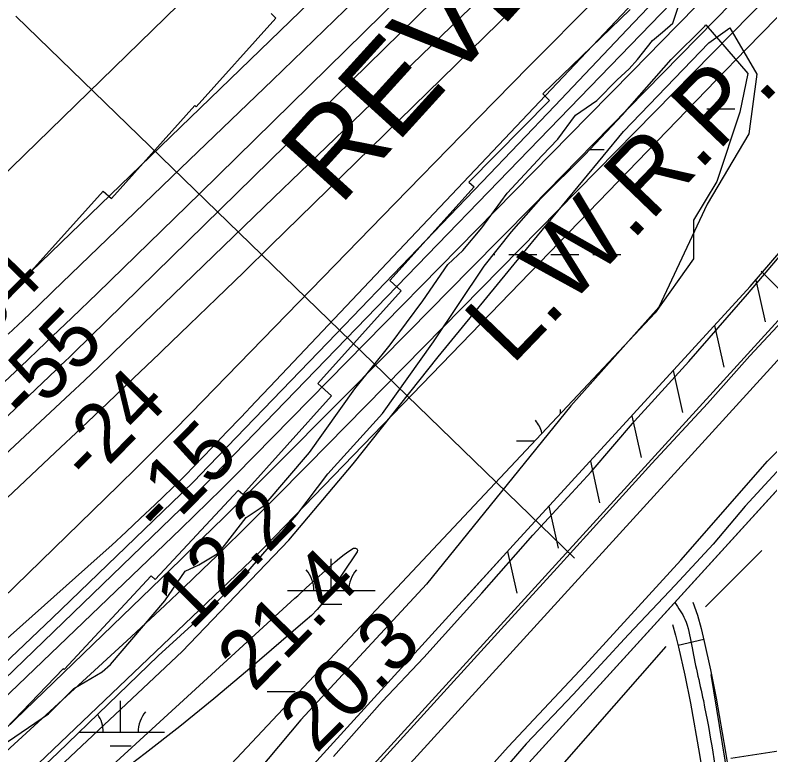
# Model space of a CAD drawing. Extents: x 3477039 to 3515015, y 546746 to 572297.
# Drawn here: x 3510441 to 3511303, y 558607 to 559451 of the extents above; entities that cross this region are included whole.
import ezdxf

# ---------------------------------------------------------------- set-up
doc = ezdxf.new("R2010")
doc.units = 0
for name, color, linetype in [('V-DTCH-CNTR', 7, 'Continuous'), ('V-FLOD-BASE', 7, 'Continuous'), ('V-LEVE-TOET', 7, 'Continuous'), ('V-RIVR-EDGE', 7, 'Continuous'), ('V-RIVR-RANG', 7, 'Continuous'), ('V-ROAD-CNTR', 7, 'Continuous'), ('V-RRAP-FSHR', 7, 'Continuous'), ('V-RRAP-RVMT', 7, 'Continuous'), ('V-RRAP-RVMT-IDEN', 7, 'Continuous'), ('V-SITE-VEGE', 7, 'Continuous'), ('V-SURV-LINE', 7, 'Continuous'), ('V-TOPO-DPTH', 7, 'Continuous'), ('V-TOPO-MAJR', 7, 'Continuous'), ('V-TOPO-MINR', 7, 'Continuous'), ('V-TOPO-SHOR', 7, 'Continuous'), ('V-TOPO-WATR', 7, 'Continuous'), ('V-TOPO-WATR-IDEN', 7, 'Continuous'), ('V-UTIL-LINE', 7, 'Continuous'), ('V-WETL-SWMP', 7, 'Continuous')]:
    doc.layers.add(name, color=color, linetype=linetype)

msp = doc.modelspace()

# ---------------------------------------------------------------- linework, layer by layer
at = {"layer": 'V-DTCH-CNTR'}
msp.add_lwpolyline([(3511258.01, 558603.14), (3511317.34, 558612.12), (3511360.05, 558621.93), (3511380.46, 558646.36), (3511418.14, 558659.1), (3511440, 558684.24), (3511441.15, 558744.95), (3511424.47, 558839.03), (3511408.62, 558946.83), (3511516.43, 559066.04), (3511605.33, 559168.04), (3511661.34, 559218.24), (3511676.94, 559073.58), (3511701.44, 558860.19), (3511728.7, 558627.98), (3511765.12, 558362.47), (3511770.65, 558327.02), (3511798.87, 558331.15), (3511800.85, 558315.14), (3511818.69, 558170.56), (3511847.38, 557936.9)], dxfattribs=at)
at = {"layer": 'V-FLOD-BASE'}
msp.add_lwpolyline([(3510854.1, 558594.36), (3510926.58, 558674.07), (3510999.79, 558754.5), (3511059.88, 558820.21), (3511115.97, 558881.96), (3511168.06, 558939.42), (3511231.43, 559007.99), (3511279.88, 559062.57), (3511326.85, 559112.83), (3511361.45, 559150.17), (3511429.93, 559226.66), (3511484.93, 559286.98), (3511502.04, 559304.93), (3511562.89, 559374.6), (3511645.57, 559465.81), (3511704.2, 559528.63), (3511774.87, 559606.91), (3511829.13, 559666.52), (3511885.95, 559728.63)], dxfattribs=at)
at = {"layer": 'V-LEVE-TOET'}
for points in [[(3510804.66, 558605.19), (3510860.04, 558667.68), (3510907.73, 558717.93), (3510974.03, 558791.54), (3511031.96, 558857.63), (3511098.6, 558929.79), (3511148.17, 558987.98), (3511210.08, 559055.84), (3511277.12, 559132.7), (3511317.94, 559180.84), (3511399.53, 559270.96), (3511452.34, 559328.41), (3511527.38, 559412.08), (3511597.29, 559485.66), (3511664.27, 559554.57), (3511729.1, 559625.31), (3511799.02, 559701.06), (3511874.79, 559785.45)], [(3510101.45, 557694.81), (3510220.42, 557806.72), (3510314.27, 557892.78), (3510425.56, 557993.54), (3510558.35, 558117.99), (3510637.04, 558207.06), (3510737.2, 558316.57), (3510833.05, 558429.36), (3510926.63, 558529.52), (3511003.86, 558616.06), (3511091.62, 558709.4), (3511200.88, 558828.96), (3511299.98, 558942.09), (3511366.59, 559009.2), (3511394.96, 559035.38), (3511413.93, 559059.09), (3511483.19, 559143.16), (3511542.2, 559209.96), (3511611.04, 559286.08), (3511668.58, 559347.83), (3511695.54, 559377.28), (3511713.38, 559395.94), (3511715.4, 559407.86)]]:
    msp.add_lwpolyline(points, dxfattribs=at)
at = {"layer": 'V-RIVR-EDGE'}
msp.add_lwpolyline([(3510425.14, 558616.72), (3510479.27, 558653.81), (3510508.15, 558682.55), (3510540.62, 558701.68), (3510550.24, 558710.06), (3510612.26, 558782.55), (3510635.15, 558816.71), (3510650.78, 558823.87), (3510673.63, 558837.62), (3510704.94, 558877.77), (3510725.39, 558891.53), (3510777.16, 558952.03), (3510828.97, 559024.54), (3510869.32, 559074.87), (3510906.66, 559125.21), (3510934.98, 559166.56), (3510952.43, 559182.72), (3510974.11, 559208.48), (3511003.02, 559248.03), (3511042.75, 559291.16), (3511060.8, 559309.72), (3511080.68, 559337.29), (3511105.34, 559354.04), (3511128.21, 559377.4), (3511142.05, 559389.97), (3511151.68, 559400.75), (3511168.54, 559422.32), (3511179.97, 559431.9), (3511192, 559442.07), (3511200.47, 559467.27)], dxfattribs=at)
at = {"layer": 'V-RIVR-RANG'}
msp.add_line((3511079.87, 558831.55), (3510442.11, 559450.29), dxfattribs=at)
at = {"layer": 'V-ROAD-CNTR'}
msp.add_line((3511227.14, 558738.61), (3511197.96, 558731.63), dxfattribs=at)
for points in [[(3512654.57, 560393.1), (3512306.66, 560003.27), (3510849.95, 558402.61)], [(3511752.79, 559394.67), (3510849.95, 558402.61)], [(3511214.75, 558781.17), (3511220.02, 558766.16), (3511224.14, 558751.12), (3511227.67, 558736.39), (3511234.88, 558704.11), (3511241.5, 558671.6), (3511251.77, 558612.15), (3511261.4, 558552.79), (3511273.95, 558472.24), (3511286.11, 558391.57), (3511291.33, 558353.09), (3511296.1, 558314.4), (3511297.03, 558304.52), (3511297.26, 558300.91)], [(3511191.73, 558755.88), (3511195.08, 558743.66), (3511198.44, 558729.63), (3511205.54, 558697.85), (3511212.01, 558666.05), (3511222.18, 558607.19), (3511231.77, 558548.07)]]:
    msp.add_lwpolyline(points, dxfattribs=at)
msp.add_spline([(3511194.05, 558780.71), (3511205.69, 558761.69), (3511213.05, 558733.01), (3511226.75, 558668.82), (3511246.59, 558550.43), (3511271.26, 558389.45), (3511281.18, 558312.77), (3511282.69, 558293.88), (3511280.08, 558265.65), (3511264.07, 558239.46), (3511234.77, 558228.2), (3511200.33, 558226.99), (3511169.53, 558234.62), (3511101.64, 558257.47), (3511031.25, 558300.16), (3511016.89, 558310.2), (3511000, 558332.54), (3510992.14, 558353.2), (3510982.73, 558446.15), (3510974.25, 558488.64), (3510963.13, 558504.11), (3510952.37, 558515.15)], degree=3, dxfattribs=at)
at = {"layer": 'V-RRAP-FSHR'}
for p, q in [((3511286.81, 559148.82), (3511297.41, 559101.15)), ((3511239.55, 559097.17), (3511250.15, 559049.51)), ((3511192.29, 559045.53), (3511202.89, 558997.87)), ((3511145.04, 558993.89), (3511155.64, 558946.22)), ((3511097.78, 558942.25), (3511108.38, 558894.58)), ((3511050.52, 558890.61), (3511061.12, 558842.94)), ((3511003.28, 558838.95), (3511013.99, 558791.31))]:
    msp.add_line(p, q, dxfattribs=at)
for points in [[(3509745.5, 557585.28), (3510295.89, 558064.81), (3510440.18, 558201.2), (3510700.41, 558506.52), (3511009.85, 558846.16), (3511280.08, 559141.47), (3511523.63, 559424.21), (3511745.49, 559655.11), (3512200.05, 560159.55), (3512557.86, 560555.24), (3512632.93, 560638.89), (3512861.95, 560796.57)], [(3510953.5, 558784.32), (3511009.85, 558846.16), (3511280.08, 559141.47), (3511494.43, 559390.3)]]:
    msp.add_lwpolyline(points, dxfattribs=at)
at = {"layer": 'V-RRAP-RVMT'}
for p, q in [((3510738.9, 559448.03), (3510733.65, 559453.24)), ((3511143.22, 559457.92), (3511043.44, 559361.64)), ((3510647.97, 559346.79), (3510738.9, 559448.03)), ((3511043.44, 559361.64), (3511051.09, 559354.04)), ((3510551.19, 559242.19), (3510646.45, 559348.16)), ((3510646.45, 559348.16), (3510647.97, 559346.79)), ((3511051.09, 559354.04), (3510958.94, 559260.65)), ((3510965, 559255.16), (3510869.01, 559148.21)), ((3510958.94, 559260.65), (3510965, 559255.16)), ((3510453.01, 559151.79), (3510541.79, 559250.51)), ((3510541.79, 559250.51), (3510551.19, 559242.19)), ((3510350.61, 559045.49), (3510451.11, 559153.56)), ((3510451.11, 559153.56), (3510453.01, 559151.79)), ((3510869.01, 559148.21), (3510881.94, 559136.62)), ((3510881.94, 559136.62), (3510786.84, 559030.63)), ((3510786.84, 559030.63), (3510802.22, 559016.84)), ((3510802.22, 559016.84), (3510700.99, 558904.17)), ((3510695.92, 558908.74), (3510601.14, 558806.96)), ((3510700.99, 558904.17), (3510695.92, 558908.74)), ((3510596.7, 558811.08), (3510497.11, 558704.17)), ((3510601.14, 558806.96), (3510596.7, 558811.08)), ((3510496.06, 558705.09), (3510388.41, 558593.4)), ((3510497.11, 558704.17), (3510496.06, 558705.09))]:
    msp.add_line(p, q, dxfattribs=at)
at = {"layer": 'V-SITE-VEGE'}
msp.add_lwpolyline([(3510387.43, 558499.11), (3510497.99, 558598.79), (3510631.88, 558725.04), (3510753.48, 558852.11), (3510827.1, 558939.04), (3510924.1, 559061.22), (3511019.6, 559177.63), (3511135.53, 559318.46), (3511233.1, 559419.68), (3511257.07, 559436.86), (3511287.77, 559383.88), (3511278.62, 559316), (3511231.06, 559235.39), (3511176.02, 559117.97), (3511075.48, 559005.21), (3510910.69, 558801.84), (3510767.21, 558646.74), (3510667.34, 558527.47), (3510504.27, 558362.4), (3510378.31, 558233.2)], dxfattribs=at)
at = {"layer": 'V-SURV-LINE'}
for points in [[(3510447.37, 558153.54), (3512690.26, 560615.35)], [(3512712.44, 560595.15), (3510469.55, 558133.33)]]:
    msp.add_lwpolyline(points, dxfattribs=at)
at = {"layer": 'V-TOPO-DPTH'}
for points in [[(3510363.37, 558835.63), (3510486.99, 558952.03), (3510516.87, 558980.24), (3510546.7, 559008.5), (3510576.44, 559036.84), (3510606.14, 559065.24), (3510609.12, 559068.09), (3510640.22, 559098), (3510671.26, 559127.98), (3510702.21, 559158.04), (3510733.1, 559188.17), (3511285.81, 559728.75), (3511292.27, 559735.02), (3511298.76, 559741.26), (3511305.3, 559747.45), (3511311.86, 559753.6), (3511368.04, 559805.85), (3511402.86, 559837.95), (3511437.87, 559869.83), (3511473.17, 559901.39), (3511508.67, 559932.73), (3511912.07, 560285.69)], [(3511912.07, 560285.69), (3511508.67, 559932.73), (3511473.17, 559901.39), (3511437.87, 559869.83), (3511402.86, 559837.95), (3511368.04, 559805.85), (3511311.86, 559753.6), (3511305.3, 559747.45), (3511298.76, 559741.26), (3511292.27, 559735.02), (3511285.81, 559728.75), (3510733.1, 559188.17), (3510702.21, 559158.04), (3510671.26, 559127.98), (3510640.22, 559098), (3510609.12, 559068.09), (3510606.14, 559065.24), (3510576.44, 559036.84), (3510546.7, 559008.5), (3510516.87, 558980.24), (3510486.99, 558952.03), (3510363.37, 558835.63)], [(3510404.07, 558687.49), (3510483.59, 558762.97), (3510630.68, 558904.77), (3510636.05, 558910), (3510641.38, 558915.28), (3510646.65, 558920.61), (3510651.89, 558925.98), (3510808.05, 559087.98), (3510891.24, 559174.47), (3510974.3, 559261.08), (3511057.18, 559347.87), (3511139.93, 559434.78), (3511351.57, 559657.56), (3511359.17, 559665.45), (3511366.84, 559673.28), (3511374.6, 559681.02), (3511382.43, 559688.68), (3511470.4, 559773.71), (3511522.42, 559823.69), (3511574.64, 559873.45), (3511627.15, 559922.9), (3511679.87, 559972.13), (3511982.62, 560253.18)], [(3510404.07, 558687.49), (3510483.59, 558762.97), (3510630.68, 558904.77), (3510636.05, 558910), (3510641.38, 558915.28), (3510646.65, 558920.61), (3510651.89, 558925.98), (3510808.05, 559087.98), (3510891.24, 559174.47), (3510974.3, 559261.08), (3511057.18, 559347.87), (3511139.93, 559434.78), (3511351.57, 559657.56), (3511359.17, 559665.45), (3511366.84, 559673.28), (3511374.6, 559681.02), (3511382.43, 559688.68), (3511470.4, 559773.71), (3511522.42, 559823.69), (3511574.64, 559873.45), (3511627.15, 559922.9), (3511679.87, 559972.13), (3511982.62, 560253.18)], [(3511867.04, 560194.6), (3511826.27, 560157.26), (3511785.61, 560119.79), (3511745.04, 560082.23), (3511383.79, 559746.72), (3511360.47, 559724.82), (3511337.32, 559702.74), (3511314.41, 559680.42), (3511291.67, 559657.92), (3511182.04, 559548.23), (3511104.76, 559470.61), (3511027.71, 559392.77), (3510950.98, 559314.6), (3510874.46, 559236.23), (3510641.62, 558996.76), (3510621.24, 558975.97), (3510600.74, 558955.29), (3510580.07, 558934.78), (3510559.29, 558914.39), (3510175.59, 558540.99)], [(3511867.04, 560194.6), (3511826.27, 560157.26), (3511785.61, 560119.79), (3511745.04, 560082.23), (3511383.79, 559746.72), (3511360.47, 559724.82), (3511337.32, 559702.74), (3511314.41, 559680.42), (3511291.67, 559657.92), (3511182.04, 559548.23), (3511104.76, 559470.61), (3511027.71, 559392.77), (3510950.98, 559314.6), (3510874.46, 559236.23), (3510641.62, 558996.76), (3510621.24, 558975.97), (3510600.74, 558955.29), (3510580.07, 558934.78), (3510559.29, 558914.39), (3510175.59, 558540.99)], [(3509981.27, 558530.78), (3510487.43, 559003.34), (3510503.94, 559018.83), (3510520.4, 559034.38), (3510536.78, 559050.02), (3510553.1, 559065.71), (3510736.68, 559243.13), (3510826.53, 559329.98), (3510916.36, 559416.84), (3511006.18, 559503.72), (3511095.98, 559590.62), (3511239.13, 559729.19), (3511257.4, 559746.75), (3511275.75, 559764.23), (3511294.22, 559781.59), (3511312.77, 559798.86), (3511519.27, 559989.86), (3511587.83, 560052.67), (3511656.77, 560115.06), (3511726.28, 560176.81)], [(3511726.28, 560176.81), (3511656.77, 560115.06), (3511587.83, 560052.67), (3511519.27, 559989.86), (3511312.77, 559798.86), (3511294.22, 559781.59), (3511275.75, 559764.23), (3511257.4, 559746.75), (3511239.13, 559729.19), (3511095.98, 559590.62), (3511006.18, 559503.72), (3510916.36, 559416.84), (3510826.53, 559329.98), (3510736.68, 559243.13), (3510553.1, 559065.71), (3510536.78, 559050.02), (3510520.4, 559034.38), (3510503.94, 559018.83), (3510487.43, 559003.34), (3509981.27, 558530.78)], [(3511877.69, 560111.13), (3511799.25, 560036.29), (3511721.04, 559961.21), (3511643.17, 559885.78), (3511565.53, 559810.11), (3511453.5, 559700.43), (3511424.86, 559672.18), (3511396.37, 559643.79), (3511368.08, 559615.19), (3511339.94, 559586.45), (3511296.13, 559541.37), (3511246.14, 559490.02), (3511196.09, 559438.73), (3511145.96, 559387.52), (3511095.77, 559336.37), (3510692.61, 558926.21), (3510677.21, 558910.68), (3510661.73, 558895.25), (3510646.1, 558879.96), (3510630.39, 558864.75), (3509822.81, 558090.42)], [(3509822.81, 558090.42), (3510630.39, 558864.75), (3510646.1, 558879.96), (3510661.73, 558895.25), (3510677.21, 558910.68), (3510692.61, 558926.21), (3511095.77, 559336.37), (3511145.96, 559387.52), (3511196.09, 559438.73), (3511246.14, 559490.02), (3511296.13, 559541.37), (3511339.94, 559586.45), (3511368.08, 559615.19), (3511396.37, 559643.79), (3511424.86, 559672.18), (3511453.5, 559700.43), (3511565.53, 559810.11), (3511643.17, 559885.78), (3511721.04, 559961.21), (3511799.25, 560036.29), (3511877.69, 560111.13)], [(3511413.07, 559587.11), (3510775.45, 558937.98), (3510762.56, 558924.89), (3510749.64, 558911.82), (3510736.69, 558898.79), (3510723.72, 558885.78), (3510710.71, 558872.81), (3510697.65, 558859.88), (3510684.54, 558847.01), (3510671.39, 558834.18), (3510655.14, 558818.4), (3510633.76, 558797.81), (3510612.25, 558777.33), (3510590.57, 558757.04), (3510568.77, 558736.88), (3509809.85, 558040.89)]]:
    msp.add_lwpolyline(points, dxfattribs=at)
at = {"layer": 'V-TOPO-MAJR'}
msp.add_lwpolyline([(3510378.42, 558942.46), (3510488.07, 559046.37), (3510493.19, 559051.25), (3510498.29, 559056.14), (3510503.36, 559061.06), (3510508.42, 559065.99), (3511122.96, 559668.76), (3511143.89, 559689.21), (3511164.87, 559709.61), (3511185.92, 559729.93), (3511207.02, 559750.2), (3511228.22, 559770.37), (3511249.49, 559790.45), (3511270.89, 559810.41), (3511292.36, 559830.29), (3511886.37, 560376.79)], dxfattribs=at)
at = {"layer": 'V-TOPO-MINR'}
for points in [[(3510363.6, 559206.27), (3510963.56, 559790.63), (3510987.73, 559814.07), (3511011.95, 559837.44), (3511036.28, 559860.71), (3511060.66, 559883.92), (3511085.16, 559907), (3511109.76, 559929.99), (3511134.5, 559952.82), (3511159.33, 559975.55), (3511673.08, 560442.99)], [(3510417.11, 559021.66), (3510446.82, 559049.61), (3510476.45, 559077.65), (3510505.95, 559105.83), (3510535.36, 559134.1), (3510564.67, 559162.48), (3510593.93, 559190.91), (3510623.12, 559219.41), (3510652.26, 559247.96), (3511213.59, 559799.4), (3511220.41, 559806.06), (3511227.24, 559812.69), (3511234.1, 559819.29), (3511240.99, 559825.87), (3511308.93, 559890.42), (3511349.93, 559929.12), (3511391.09, 559967.65), (3511432.5, 560005.91), (3511474.07, 560044), (3511859.98, 560395.35)], [(3510436.49, 559136.09), (3510994.06, 559675.81), (3511025.42, 559706.12), (3511056.81, 559736.4), (3511088.24, 559766.63), (3511119.71, 559796.83), (3511123.53, 559800.49), (3511153.14, 559828.8), (3511182.81, 559857.05), (3511212.55, 559885.23), (3511242.34, 559913.35), (3511702.99, 560347.03)], [(3510363.37, 558835.63), (3510486.99, 558952.03), (3510516.87, 558980.24), (3510546.7, 559008.5), (3510576.44, 559036.84), (3510606.14, 559065.24), (3510609.12, 559068.09), (3510640.22, 559098), (3510671.26, 559127.98), (3510702.21, 559158.04), (3510733.1, 559188.17), (3511285.81, 559728.75), (3511292.27, 559735.02), (3511298.76, 559741.26), (3511305.3, 559747.45), (3511311.86, 559753.6), (3511368.04, 559805.85), (3511402.86, 559837.95), (3511437.87, 559869.83), (3511473.17, 559901.39), (3511508.67, 559932.73), (3511912.07, 560285.69)], [(3510226.54, 558498.09), (3510630.61, 558888.2), (3510640.22, 558897.58), (3510649.77, 558907.02), (3510659.22, 558916.56), (3510668.61, 558926.16), (3511236.49, 559513.17), (3511260.28, 559537.8), (3511284.03, 559562.46), (3511307.73, 559587.17), (3511331.4, 559611.91), (3511375.29, 559657.88), (3511377, 559659.65), (3511380.47, 559663.15), (3511382.22, 559664.88), (3511403.34, 559685.47), (3511415.69, 559697.45), (3511428.09, 559709.39), (3511440.55, 559721.26), (3511453.05, 559733.08), (3512005.29, 560252.56)], [(3510404.07, 558687.49), (3510483.59, 558762.97), (3510630.68, 558904.77), (3510636.05, 558910), (3510641.38, 558915.28), (3510646.65, 558920.61), (3510651.89, 558925.98), (3510808.05, 559087.98), (3510891.24, 559174.47), (3510974.3, 559261.08), (3511057.18, 559347.87), (3511139.93, 559434.78), (3511351.57, 559657.56), (3511359.17, 559665.45), (3511366.84, 559673.28), (3511374.6, 559681.02), (3511382.43, 559688.68), (3511470.4, 559773.71), (3511522.42, 559823.69), (3511574.64, 559873.45), (3511627.15, 559922.9), (3511679.87, 559972.13), (3511982.62, 560253.18)], [(3510175.59, 558540.99), (3510559.29, 558914.39), (3510580.07, 558934.78), (3510600.74, 558955.29), (3510621.24, 558975.97), (3510641.62, 558996.76), (3510874.46, 559236.23), (3510950.98, 559314.6), (3511027.71, 559392.77), (3511104.76, 559470.61), (3511182.04, 559548.23), (3511291.67, 559657.92), (3511314.41, 559680.42), (3511337.32, 559702.74), (3511360.47, 559724.82), (3511383.79, 559746.72), (3511745.04, 560082.23), (3511785.61, 560119.79), (3511826.27, 560157.26), (3511867.04, 560194.6)], [(3509981.27, 558530.78), (3510487.43, 559003.34), (3510503.94, 559018.83), (3510520.4, 559034.38), (3510536.78, 559050.02), (3510553.1, 559065.71), (3510736.68, 559243.13), (3510826.53, 559329.98), (3510916.36, 559416.84), (3511006.18, 559503.72), (3511095.98, 559590.62), (3511239.13, 559729.19), (3511257.4, 559746.75), (3511275.75, 559764.23), (3511294.22, 559781.59), (3511312.77, 559798.86), (3511519.27, 559989.86), (3511587.83, 560052.67), (3511656.77, 560115.06), (3511726.28, 560176.81)], [(3510346.69, 558482.45), (3510451.29, 558580.84), (3510701.79, 558820.27), (3510710.89, 558829.08), (3510719.93, 558837.95), (3510728.86, 558846.94), (3510737.71, 558855.99), (3511241.35, 559376.96), (3511275.92, 559412.71), (3511310.51, 559448.44), (3511345.11, 559484.16), (3511379.73, 559519.87), (3511445.07, 559587.24), (3511447.03, 559589.24), (3511449, 559591.24), (3511450.98, 559593.21), (3511452.98, 559595.18), (3511477.63, 559619.3), (3511492.02, 559633.25), (3511506.48, 559647.12), (3511521.07, 559660.87), (3511535.74, 559674.53), (3512084.81, 560181.34)], [(3510407.1, 558614.66), (3510630.31, 558829.99), (3510654.9, 558853.87), (3510679.39, 558877.86), (3510703.73, 558902.01), (3510727.96, 558926.27), (3510820.5, 559019.52), (3510890.85, 559090.56), (3510961.11, 559161.68), (3511031.23, 559232.94), (3511101.26, 559304.28), (3511378.12, 559586.89), (3511396.77, 559605.83), (3511415.48, 559624.71), (3511434.27, 559643.5), (3511453.13, 559662.23), (3511974.79, 560177.9)], [(3509728.84, 558112.15), (3510534.86, 558831.36), (3510551.52, 558846.39), (3510568.06, 558861.55), (3510584.43, 558876.9), (3510600.69, 558892.37), (3510630.77, 558921.33), (3510634.1, 558924.64), (3510635.19, 558925.76), (3510666.1, 558957.92), (3510682.61, 558975.15), (3510699.1, 558992.41), (3510715.55, 559009.7), (3510731.97, 559027.02), (3511327.91, 559657.18), (3511341.38, 559671.22), (3511354.98, 559685.12), (3511368.79, 559698.82), (3511382.73, 559712.38), (3511560.43, 559882.75), (3511633.25, 559952.09), (3511706.37, 560021.11), (3511779.95, 560089.63), (3511853.83, 560157.83)], [(3510433.31, 559087.12), (3510450.41, 559103.28), (3510467.44, 559119.52), (3510484.42, 559135.81), (3510640.39, 559286.15), (3510734.82, 559377.27), (3510829.2, 559468.45), (3510923.48, 559559.73), (3511017.7, 559651.07), (3511170.96, 559799.79), (3511188.54, 559816.78), (3511206.17, 559833.72), (3511223.87, 559850.59), (3511241.61, 559867.42), (3511491.88, 560103.72), (3511552.27, 560160.4)], [(3509809.85, 558040.89), (3510568.77, 558736.88), (3510590.57, 558757.04), (3510612.25, 558777.33), (3510633.76, 558797.81), (3510655.14, 558818.4), (3510671.39, 558834.18), (3510684.54, 558847.01), (3510697.65, 558859.88), (3510710.71, 558872.81), (3510723.72, 558885.78), (3510736.69, 558898.79), (3510749.64, 558911.82), (3510762.56, 558924.89), (3510775.45, 558937.98), (3511413.07, 559587.11)], [(3510767.07, 558791.54), (3510770.31, 558794.49), (3510773.56, 558797.44), (3510806.58, 558827.33), (3510811.56, 558831.57), (3510816.71, 558835.59), (3510822.1, 558839.28), (3510827.64, 558842.76), (3510829.83, 558842.81), (3510831.34, 558842.23), (3510831.83, 558840.68), (3510831.64, 558838.5), (3510797.48, 558787.83), (3510791.88, 558780.2), (3510785.9, 558772.92), (3510779.35, 558766.14), (3510772.43, 558759.69), (3510706.64, 558703.27), (3510668.18, 558670.99), (3510629.27, 558639.28), (3510589.69, 558608.41), (3510549.66, 558578.1)], [(3510542.99, 558586.19), (3510760.6, 558785.63), (3510763.83, 558788.59), (3510767.07, 558791.54)]]:
    msp.add_lwpolyline(points, dxfattribs=at)
at = {"layer": 'V-TOPO-SHOR'}
msp.add_line((3511229.26, 558775.82), (3511293.69, 558840.26), dxfattribs=at)
for points in [[(3511715.05, 559377.17), (3511649.51, 559306.38), (3511607.37, 559264.02), (3511545.57, 559194.03), (3511505.88, 559147.09), (3511456.59, 559089.04), (3511417.77, 559048.3), (3511390.2, 559015.36), (3511342.2, 558964.34), (3511274.57, 558890.67), (3511237.81, 558847.43), (3511194.4, 558800.52), (3511141.39, 558744.15), (3511078.35, 558675.83), (3511024.52, 558619.46), (3510968.13, 558554.41)], [(3510958.62, 558460.08), (3511023.06, 558466.53), (3511003.73, 558524.52), (3511184.15, 558730.72)], [(3511242.15, 557087.58), (3511493.45, 557126.24), (3511390.35, 557751.28), (3511235.7, 558698.5)]]:
    msp.add_lwpolyline(points, dxfattribs=at)
at = {"layer": 'V-TOPO-WATR'}
msp.add_lwpolyline([(3509822.81, 558090.42), (3510630.39, 558864.75), (3510646.1, 558879.96), (3510661.73, 558895.25), (3510677.21, 558910.68), (3510692.61, 558926.21), (3511095.77, 559336.37), (3511145.96, 559387.52), (3511196.09, 559438.73), (3511246.14, 559490.02), (3511296.13, 559541.37), (3511339.94, 559586.45), (3511368.08, 559615.19), (3511396.37, 559643.79), (3511424.86, 559672.18), (3511453.5, 559700.43), (3511565.53, 559810.11), (3511643.17, 559885.78), (3511721.04, 559961.21), (3511799.25, 560036.29), (3511877.69, 560111.13)], dxfattribs=at)
at = {"layer": 'V-UTIL-LINE'}
msp.add_line((3511339.35, 559111.85), (3511292.79, 559159.09), dxfattribs=at)
at = {"layer": 'V-WETL-SWMP'}
for p, q in [((3511230.64, 559344.42), (3511262.64, 559344.42)), ((3511097.36, 559297.99), (3511113.58, 559297.99)), ((3510987.16, 559177.92), (3510988.73, 559177.92)), ((3511004.73, 559177.92), (3511036.73, 559177.92)), ((3511052.73, 559177.92), (3511084.73, 559177.92)), ((3511100.73, 559177.92), (3511132.73, 559177.92)), ((3511063.58, 558996.59), (3511063.58, 559001.32)), ((3511013.58, 558965.32), (3511034.22, 558965.32)), ((3510802.14, 558794.5), (3510802.14, 558830.5)), ((3510752.14, 558794.5), (3510852.14, 558794.5)), ((3510790.14, 558779.07), (3510814.14, 558779.07)), ((3510728.73, 558679.07), (3510760.73, 558679.07)), ((3510561.67, 558632.64), (3510561.67, 558668.64)), ((3510514.41, 558632.64), (3510611.67, 558632.64)), ((3510549.67, 558617.21), (3510573.67, 558617.21))]:
    msp.add_line(p, q, dxfattribs=at)
msp.add_lwpolyline([(3510380.36, 558506.19), (3510490.12, 558609.03), (3510547.36, 558664.68), (3510604.58, 558719.95), (3510655.56, 558766.37), (3510704.62, 558813.58), (3510762.7, 558880.83), (3510798.22, 558927.74), (3510860.57, 558996.51), (3510918.76, 559078.45), (3510976.6, 559164.65), (3511007.81, 559203.86), (3511041.33, 559241.9), (3511091.56, 559291.81), (3511134.41, 559337.51), (3511190.15, 559400.52), (3511228.31, 559438.92), (3511229.44, 559440.21), (3511277.34, 559384.73), (3511268.54, 559340.69), (3511242.11, 559261.41), (3511215.68, 559217.37), (3511215.68, 559173.32), (3511171.64, 559111.67), (3510493.39, 558389.36)], dxfattribs=at)
for centre, start, end in [((3511008.34, 558965.79), 13.81262, 40.77184), ((3510746.9, 558794.98), 359.22818, 40.77184), ((3510857.39, 558794.98), 139.22818, 180.77184), ((3510506.43, 558633.11), 359.22818, 34.55644), ((3510616.91, 558633.11), 139.22818, 180.77184)]:
    msp.add_arc(centre, 35.25, start, end, dxfattribs=at)

# ---------------------------------------------------------------- texts
at = {"layer": 'V-RIVR-RANG'}
for s, rotation, p in [('-84', 45.59044, (3510385.56, 559056.2)), ('-55', 45.59044, (3510454.79, 558983.97)), ('-24', 45.59044, (3510526.6, 558914.38)), ('-15', 45.59044, (3510608.39, 558854.97)), ('12.2', 45.30833, (3510642.38, 558747.61)), ('21.4', 45.30833, (3510713.65, 558677.45)), ('20.3', 45.30833, (3510784.91, 558607.3))]:
    msp.add_text(s, height=67, rotation=rotation, dxfattribs=at).set_placement(p)
at = {"layer": 'V-RRAP-RVMT-IDEN'}
msp.add_text('REVET.', height=100, rotation=47.73348, dxfattribs=at).set_placement((3510811.37, 559232.22))
at = {"layer": 'V-TOPO-WATR-IDEN'}
msp.add_text('L.W.R.P.', height=83, rotation=46.1123, dxfattribs=at).set_placement((3511008.13, 559050.46))

doc.saveas('drawing.dxf')
